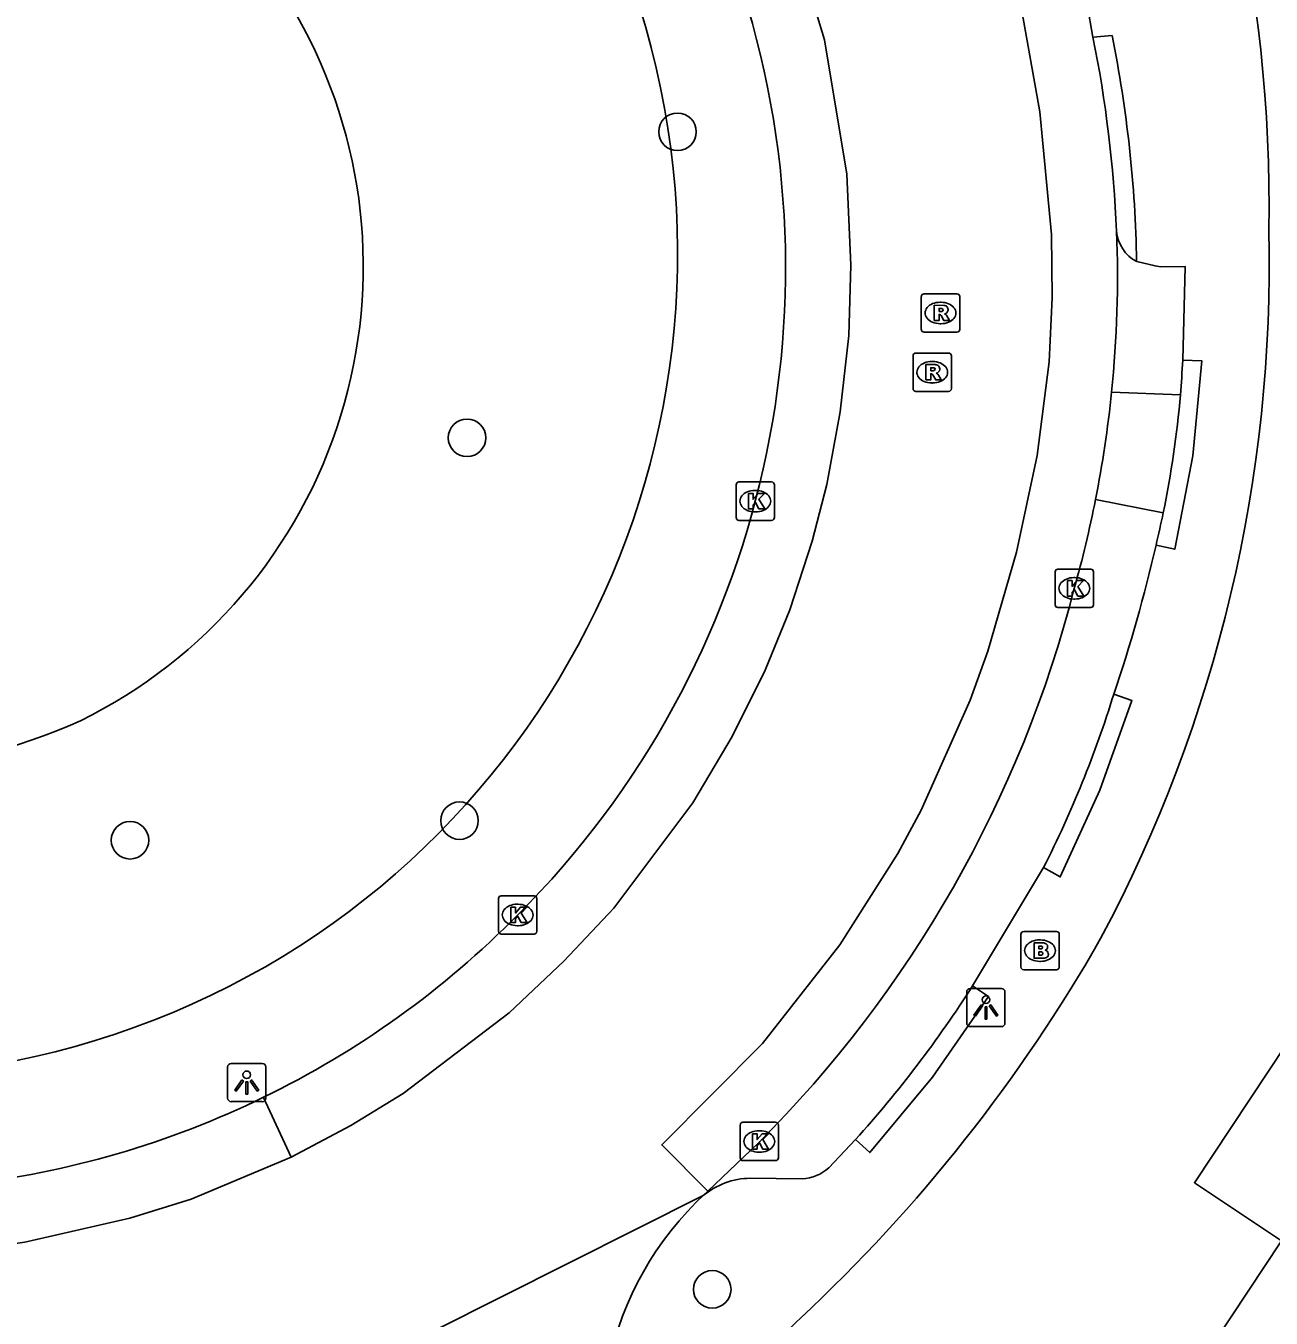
# Model space of a CAD drawing. Extents: x 160457 to 162082, y 388340 to 389736.
# Drawn here: x 161270.42 to 161302.86, y 388827.03 to 388860.69 of the extents above; entities that cross this region are included whole.
import ezdxf

# ---------------------------------------------------------------- set-up
doc = ezdxf.new("R2010")
doc.units = 0
for name, color, linetype in [('IMGEO_Boom', 7, 'Continuous'), ('IMGEO_Brandkraan', 7, 'Continuous'), ('IMGEO_Groenvoorziening', 7, 'Continuous'), ('IMGEO_Kolk', 7, 'Continuous'), ('IMGEO_Lichtpunt', 7, 'Continuous'), ('IMGEO_Pand', 7, 'Continuous'), ('IMGEO_Parkeervlak_open', 7, 'Continuous'), ('IMGEO_Rijbaan_lokaal_gesloten', 7, 'Continuous'), ('IMGEO_Rioolput', 7, 'Continuous'), ('IMGEO_Voetpad_open', 7, 'Continuous'), ('IMGEO_Waterloop', 7, 'Continuous')]:
    doc.layers.add(name, color=color, linetype=linetype)

msp = doc.modelspace()

# ---------------------------------------------------------------- linework, layer by layer
at = {"layer": 'IMGEO_Boom'}
for centre in [(161287.395, 388857.934), (161281.912, 388849.962), (161281.716, 388839.989), (161273.131, 388839.478), (161288.301, 388827.779)]:
    msp.add_circle(centre, 0.489, dxfattribs=at)
at = {"layer": 'IMGEO_Brandkraan'}
for p, q in [((161296.341, 388836.177), (161296.341, 388837.029)), ((161296.416, 388837.103), (161297.268, 388837.103)), ((161296.829, 388836.883), (161296.854, 388836.883)), ((161297.342, 388837.029), (161297.342, 388836.177)), ((161296.852, 388836.323), (161296.827, 388836.323)), ((161297.268, 388836.103), (161296.416, 388836.103))]:
    msp.add_line(p, q, dxfattribs=at)
for points in [[(161296.341, 388836.177), (161296.341, 388837.029)], [(161296.416, 388837.103), (161297.268, 388837.103)], [(161297.342, 388837.029), (161297.342, 388836.177)], [(161296.689, 388836.803), (161296.689, 388836.403), (161296.902, 388836.403)], [(161296.92, 388836.803), (161296.689, 388836.803)], [(161296.868, 388836.722), (161296.814, 388836.722), (161296.814, 388836.646)], [(161296.814, 388836.646), (161296.867, 388836.646)], [(161296.876, 388836.57), (161296.814, 388836.57), (161296.814, 388836.489)], [(161296.814, 388836.489), (161296.876, 388836.489)], [(161297.268, 388836.103), (161296.416, 388836.103)]]:
    msp.add_lwpolyline(points, dxfattribs=at)
for centre, radius, start, end in [((161296.418, 388837.027), 0.0765, 91.552, 178.448), ((161296.418, 388837.027), 0.0765, 91.552, 178.448), ((161297.266, 388837.027), 0.0765, 1.552, 88.448), ((161297.266, 388837.027), 0.0765, 1.552, 88.448), ((161296.869, 388836.684), 0.0379, 267.8285, 90.9355), ((161296.877, 388836.529), 0.0404, 269.8759, 90.5077), ((161296.924, 388836.658), 0.145, 59.4692, 91.5367), ((161296.949, 388836.705), 0.0922, 285.5137, 58.1501), ((161296.954, 388836.513), 0.105, 301.3115, 78.989), ((161296.418, 388836.179), 0.0765, 181.552, 268.448), ((161296.418, 388836.179), 0.0765, 181.552, 268.448), ((161296.908, 388836.654), 0.251, 268.6676, 293.5347), ((161297.266, 388836.179), 0.0765, 271.552, 358.448), ((161297.266, 388836.179), 0.0765, 271.552, 358.448)]:
    msp.add_arc(centre, radius, start, end, dxfattribs=at)
for centre, major_axis, ratio, start_param, end_param in [((161296.828, 388836.603), (-0.387, 0.002), 0.722429, 4.712389, 7.853982), ((161296.853, 388836.603), (-0.39, 0.002), 0.717154, 1.570796, 4.712389)]:
    msp.add_ellipse(centre, major_axis=major_axis, ratio=ratio, start_param=start_param, end_param=end_param, dxfattribs=at)
at = {"layer": 'IMGEO_Groenvoorziening'}
msp.add_arc((161265.949, 388854.768), 21.444, 199.5657, 17.3836, dxfattribs=at)
at = {"layer": 'IMGEO_Kolk'}
for p, q in [((161288.922, 388847.886), (161288.922, 388848.738)), ((161288.997, 388848.812), (161289.849, 388848.812)), ((161289.923, 388848.738), (161289.923, 388847.886)), ((161289.41, 388848.592), (161289.435, 388848.592)), ((161289.433, 388848.032), (161289.408, 388848.032)), ((161289.849, 388847.812), (161288.997, 388847.812)), ((161297.235, 388845.615), (161297.235, 388846.467)), ((161297.31, 388846.541), (161298.162, 388846.541)), ((161297.723, 388846.321), (161297.748, 388846.321)), ((161298.236, 388846.467), (161298.236, 388845.615)), ((161297.746, 388845.761), (161297.721, 388845.761)), ((161298.162, 388845.541), (161297.31, 388845.541)), ((161282.73, 388837.106), (161282.73, 388837.958)), ((161282.805, 388838.032), (161283.657, 388838.032)), ((161283.731, 388837.958), (161283.731, 388837.106)), ((161283.218, 388837.812), (161283.243, 388837.812)), ((161283.241, 388837.252), (161283.216, 388837.252)), ((161283.657, 388837.032), (161282.805, 388837.032)), ((161289.101, 388832.133), (161289.953, 388832.133)), ((161289.026, 388831.207), (161289.026, 388832.059)), ((161289.514, 388831.913), (161289.539, 388831.913)), ((161290.027, 388832.059), (161290.027, 388831.207)), ((161289.953, 388831.133), (161289.101, 388831.133)), ((161289.537, 388831.353), (161289.512, 388831.353))]:
    msp.add_line(p, q, dxfattribs=at)
for points in [[(161288.922, 388847.886), (161288.922, 388848.738)], [(161288.997, 388848.812), (161289.849, 388848.812)], [(161289.923, 388848.738), (161289.923, 388847.886)], [(161289.243, 388848.512), (161289.366, 388848.512), (161289.366, 388848.361), (161289.496, 388848.512), (161289.66, 388848.512), (161289.514, 388848.361), (161289.667, 388848.112), (161289.515, 388848.112), (161289.43, 388848.276), (161289.366, 388848.209), (161289.366, 388848.112), (161289.243, 388848.112), (161289.243, 388848.512)], [(161289.849, 388847.812), (161288.997, 388847.812)], [(161297.235, 388845.615), (161297.235, 388846.467)], [(161297.31, 388846.541), (161298.162, 388846.541)], [(161297.556, 388846.241), (161297.679, 388846.241), (161297.679, 388846.09), (161297.809, 388846.241), (161297.973, 388846.241), (161297.827, 388846.09), (161297.98, 388845.841), (161297.828, 388845.841), (161297.743, 388846.005), (161297.679, 388845.938), (161297.679, 388845.841), (161297.556, 388845.841), (161297.556, 388846.241)], [(161298.236, 388846.467), (161298.236, 388845.615)], [(161298.162, 388845.541), (161297.31, 388845.541)], [(161282.73, 388837.106), (161282.73, 388837.958)], [(161282.805, 388838.032), (161283.657, 388838.032)], [(161283.731, 388837.958), (161283.731, 388837.106)], [(161283.051, 388837.732), (161283.174, 388837.732), (161283.174, 388837.581), (161283.304, 388837.732), (161283.468, 388837.732), (161283.322, 388837.581), (161283.475, 388837.332), (161283.323, 388837.332), (161283.238, 388837.496), (161283.174, 388837.429), (161283.174, 388837.332), (161283.051, 388837.332), (161283.051, 388837.732)], [(161283.657, 388837.032), (161282.805, 388837.032)], [(161289.101, 388832.133), (161289.953, 388832.133)], [(161289.026, 388831.207), (161289.026, 388832.059)], [(161289.347, 388831.833), (161289.47, 388831.833), (161289.47, 388831.682), (161289.6, 388831.833), (161289.764, 388831.833), (161289.618, 388831.682), (161289.771, 388831.433), (161289.619, 388831.433), (161289.534, 388831.597), (161289.47, 388831.53), (161289.47, 388831.433), (161289.347, 388831.433), (161289.347, 388831.833)], [(161290.027, 388832.059), (161290.027, 388831.207)], [(161289.953, 388831.133), (161289.101, 388831.133)]]:
    msp.add_lwpolyline(points, dxfattribs=at)
for centre, start, end in [((161288.999, 388848.736), 91.552, 178.448), ((161288.999, 388848.736), 91.552, 178.448), ((161289.847, 388848.736), 1.552, 88.448), ((161289.847, 388848.736), 1.552, 88.448), ((161288.999, 388847.888), 181.552, 268.448), ((161288.999, 388847.888), 181.552, 268.448), ((161289.847, 388847.888), 271.552, 358.448), ((161289.847, 388847.888), 271.552, 358.448), ((161297.312, 388846.465), 91.552, 178.448), ((161297.312, 388846.465), 91.552, 178.448), ((161298.16, 388846.465), 1.552, 88.448), ((161298.16, 388846.465), 1.552, 88.448), ((161297.312, 388845.617), 181.552, 268.448), ((161297.312, 388845.617), 181.552, 268.448), ((161298.16, 388845.617), 271.552, 358.448), ((161298.16, 388845.617), 271.552, 358.448), ((161282.807, 388837.956), 91.552, 178.448), ((161282.807, 388837.956), 91.552, 178.448), ((161283.655, 388837.956), 1.552, 88.448), ((161283.655, 388837.956), 1.552, 88.448), ((161282.807, 388837.108), 181.552, 268.448), ((161282.807, 388837.108), 181.552, 268.448), ((161283.655, 388837.108), 271.552, 358.448), ((161283.655, 388837.108), 271.552, 358.448), ((161289.103, 388832.057), 91.552, 178.448), ((161289.103, 388832.057), 91.552, 178.448), ((161289.951, 388832.057), 1.552, 88.448), ((161289.951, 388832.057), 1.552, 88.448), ((161289.103, 388831.209), 181.552, 268.448), ((161289.103, 388831.209), 181.552, 268.448), ((161289.951, 388831.209), 271.552, 358.448), ((161289.951, 388831.209), 271.552, 358.448)]:
    msp.add_arc(centre, 0.0765, start, end, dxfattribs=at)
for centre, major_axis, ratio, start_param, end_param in [((161289.409, 388848.312), (-0.387, 0.002), 0.722429, 4.712389, 7.853982), ((161289.434, 388848.312), (-0.39, 0.002), 0.717154, 1.570796, 4.712389), ((161297.722, 388846.041), (-0.387, 0.002), 0.722429, 4.712389, 7.853982), ((161297.747, 388846.041), (-0.39, 0.002), 0.717154, 1.570796, 4.712389), ((161283.217, 388837.532), (-0.387, 0.002), 0.722429, 4.712389, 7.853982), ((161283.242, 388837.532), (-0.39, 0.002), 0.717154, 1.570796, 4.712389), ((161289.513, 388831.633), (-0.387, 0.002), 0.722429, 4.712389, 7.853982), ((161289.538, 388831.633), (-0.39, 0.002), 0.717154, 1.570796, 4.712389)]:
    msp.add_ellipse(centre, major_axis=major_axis, ratio=ratio, start_param=start_param, end_param=end_param, dxfattribs=at)
at = {"layer": 'IMGEO_Lichtpunt'}
for p, q in [((161294.932, 388835.525), (161294.932, 388834.718)), ((161294.932, 388835.525), (161294.932, 388834.718)), ((161295.834, 388835.62), (161295.026, 388835.62)), ((161295.834, 388835.62), (161295.026, 388835.62)), ((161295.928, 388834.718), (161295.928, 388835.525)), ((161295.928, 388834.718), (161295.928, 388835.525)), ((161295.026, 388834.624), (161295.834, 388834.624)), ((161295.026, 388834.624), (161295.834, 388834.624)), ((161275.674, 388833.57), (161275.674, 388832.763)), ((161275.674, 388833.57), (161275.674, 388832.763)), ((161276.576, 388833.665), (161275.768, 388833.665)), ((161276.576, 388833.665), (161275.768, 388833.665)), ((161276.67, 388832.763), (161276.67, 388833.57)), ((161276.67, 388832.763), (161276.67, 388833.57)), ((161275.768, 388832.669), (161276.576, 388832.669)), ((161275.768, 388832.669), (161276.576, 388832.669))]:
    msp.add_line(p, q, dxfattribs=at)
for points in [[(161295.306, 388835.189), (161295.345, 388835.161), (161295.157, 388834.899), (161295.119, 388834.926), (161295.306, 388835.189)], [(161295.408, 388835.141), (161295.455, 388835.141), (161295.455, 388834.819), (161295.408, 388834.819), (161295.408, 388835.141)], [(161295.518, 388835.161), (161295.556, 388835.188), (161295.743, 388834.926), (161295.704, 388834.898), (161295.518, 388835.161)], [(161276.048, 388833.234), (161276.087, 388833.206), (161275.899, 388832.944), (161275.861, 388832.971), (161276.048, 388833.234)], [(161276.15, 388833.186), (161276.197, 388833.186), (161276.197, 388832.864), (161276.15, 388832.864), (161276.15, 388833.186)], [(161276.26, 388833.206), (161276.298, 388833.233), (161276.485, 388832.971), (161276.446, 388832.943), (161276.26, 388833.206)]]:
    msp.add_lwpolyline(points, dxfattribs=at)
for centre in [(161295.431, 388835.323), (161276.173, 388833.368)]:
    msp.add_circle(centre, 0.0994, dxfattribs=at)
for centre, start, end in [((161295.026, 388835.525), 90, 180), ((161295.026, 388835.525), 90, 180), ((161295.834, 388835.525), 0, 90), ((161295.834, 388835.525), 0, 90), ((161295.026, 388834.718), 180, 270), ((161295.026, 388834.718), 180, 270), ((161295.834, 388834.718), 270, 0), ((161295.834, 388834.718), 270, 360), ((161275.768, 388833.57), 90, 180), ((161275.768, 388833.57), 90, 180), ((161276.576, 388833.57), 0, 90), ((161276.576, 388833.57), 0, 90), ((161275.768, 388832.763), 180, 270), ((161275.768, 388832.763), 180, 270), ((161276.576, 388832.763), 270, 0), ((161276.576, 388832.763), 270, 360)]:
    msp.add_arc(centre, 0.0946, start, end, dxfattribs=at)
at = {"layer": 'IMGEO_Pand'}
for points in [[(161303.136, 388829.04), (161300.866, 388830.556), (161304.227, 388835.621), (161306.427, 388834.162), (161308.206, 388839.37)], [(161308.523, 388825.445), (161304.531, 388819.406), (161304.972, 388818.9), (161307.641, 388815.89), (161301.911, 388810.821), (161298.802, 388814.335), (161294.51, 388819.187), (161295.686, 388820.226), (161293.761, 388822.405), (161298.327, 388826.438), (161300.088, 388824.444), (161303.136, 388829.04)]]:
    msp.add_lwpolyline(points, dxfattribs=at)
at = {"layer": 'IMGEO_Parkeervlak_open'}
for points in [[(161298.707, 388851.154), (161300.499, 388851.084)], [(161300.052, 388848.007), (161298.289, 388848.357)]]:
    msp.add_lwpolyline(points, dxfattribs=at)
at = {"layer": 'IMGEO_Rijbaan_lokaal_gesloten'}
for points in [[(161288.19, 388830.337), (161286.987, 388831.54), (161289.612, 388834.181), (161291.624, 388836.752), (161293.134, 388839.132), (161293.745, 388840.262), (161295.02, 388843.126), (161295.484, 388844.408), (161296.228, 388846.987), (161296.771, 388849.503), (161297.076, 388851.939), (161297.159, 388853.605), (161297.137, 388855.259), (161296.841, 388858.457), (161296.331, 388861.278), (161295.694, 388863.702), (161295.112, 388865.327)], [(161277.326, 388831.227), (161278.887, 388832.044), (161280.244, 388832.885), (161283.01, 388834.983), (161284.435, 388836.329), (161285.737, 388837.71), (161287.794, 388840.452), (161288.819, 388842.18), (161289.678, 388843.912), (161290.325, 388845.485), (161290.905, 388847.271), (161291.288, 388848.742), (161291.637, 388850.635), (161291.856, 388852.63), (161291.914, 388854.462), (161291.812, 388856.826), (161291.226, 388860.332), (161290.411, 388863.024)], [(161298.069, 388861.248), (161298.221, 388860.402)], [(161241.602, 388845.651), (161242.78, 388842.969), (161243.769, 388841.253), (161245.015, 388839.37), (161246.144, 388837.973), (161248.037, 388835.98), (161249.579, 388834.598), (161251.931, 388832.906), (161254.833, 388831.267), (161256.84, 388830.394), (161258.653, 388829.78), (161260.537, 388829.283), (161263.89, 388828.757), (161265.918, 388828.686), (161268.963, 388828.813), (161270.39, 388829.011), (161273.124, 388829.636), (161274.726, 388830.132), (161277.326, 388831.227)], [(161277.326, 388831.227), (161276.61, 388832.781)], [(161289.493, 388831.581), (161288.19, 388830.337)], [(161288.068, 388830.221), (161272.3, 388822.308)], [(161287.885, 388830.047), (161288.068, 388830.221)], [(161288.19, 388830.337), (161288.068, 388830.221)]]:
    msp.add_lwpolyline(points, dxfattribs=at)
for centre, radius, start, end in [((161266.365, 388854.388), 23.846, 315.0173, 19.6046), ((161266.087, 388853.929), 32.779, 2.4706, 11.3891), ((161268.976, 388854.166), 29.883, 354.2156, 2.2558), ((161268.438, 388854.248), 30.426, 348.8366, 354.164), ((161268.727, 388854.204), 30.134, 344.2828, 348.8118), ((161267.177, 388853.88), 31.547, 315.0222, 345.6127), ((161266.04, 388854.508), 24.161, 295.943, 315.3612), ((161266.059, 388854.468), 24.117, 276.4909, 295.9446), ((161293.746, 388824.154), 8.312, 134.8462, 205.7956)]:
    msp.add_arc(centre, radius, start, end, dxfattribs=at)
at = {"layer": 'IMGEO_Rioolput'}
for p, q in [((161293.824, 388853.714), (161294.676, 388853.714)), ((161293.749, 388852.788), (161293.749, 388853.64)), ((161294.237, 388853.494), (161294.262, 388853.494)), ((161294.75, 388853.64), (161294.75, 388852.788)), ((161294.676, 388852.714), (161293.824, 388852.714)), ((161294.26, 388852.934), (161294.235, 388852.934)), ((161293.533, 388851.244), (161293.533, 388852.096)), ((161293.608, 388852.17), (161294.46, 388852.17)), ((161294.534, 388852.096), (161294.534, 388851.244)), ((161294.021, 388851.95), (161294.046, 388851.95)), ((161294.044, 388851.39), (161294.019, 388851.39)), ((161294.46, 388851.17), (161293.608, 388851.17))]:
    msp.add_line(p, q, dxfattribs=at)
for points in [[(161293.824, 388853.714), (161294.676, 388853.714)], [(161293.749, 388852.788), (161293.749, 388853.64)], [(161294.338, 388853.412), (161294.086, 388853.414), (161294.086, 388853.014)], [(161294.264, 388853.333), (161294.21, 388853.333), (161294.21, 388853.252)], [(161294.75, 388853.64), (161294.75, 388852.788)], [(161294.086, 388853.014), (161294.21, 388853.014), (161294.21, 388853.176), (161294.221, 388853.176)], [(161294.21, 388853.252), (161294.262, 388853.252)], [(161294.268, 388853.147), (161294.339, 388853.014), (161294.479, 388853.014), (161294.414, 388853.14)], [(161294.676, 388852.714), (161293.824, 388852.714)], [(161293.533, 388851.244), (161293.533, 388852.096)], [(161293.608, 388852.17), (161294.46, 388852.17)], [(161294.534, 388852.096), (161294.534, 388851.244)], [(161294.122, 388851.868), (161293.87, 388851.87), (161293.87, 388851.47)], [(161293.87, 388851.47), (161293.994, 388851.47), (161293.994, 388851.632), (161294.005, 388851.632)], [(161294.048, 388851.789), (161293.994, 388851.789), (161293.994, 388851.708)], [(161293.994, 388851.708), (161294.046, 388851.708)], [(161294.052, 388851.603), (161294.123, 388851.47), (161294.263, 388851.47), (161294.198, 388851.596)], [(161294.46, 388851.17), (161293.608, 388851.17)]]:
    msp.add_lwpolyline(points, dxfattribs=at)
for centre, radius, start, end in [((161293.826, 388853.638), 0.0765, 91.552, 178.448), ((161293.826, 388853.638), 0.0765, 91.552, 178.448), ((161294.674, 388853.638), 0.0765, 1.552, 88.448), ((161294.674, 388853.638), 0.0765, 1.552, 88.448), ((161294.27, 388853.237), 0.0964, 77.0061, 93.1865), ((161294.284, 388853.294), 0.0378, 276.6634, 79.6772), ((161294.337, 388853.302), 0.109, 350.3612, 89.416), ((161294.22, 388853.123), 0.0533, 26.0293, 88.6989), ((161294.246, 388853.441), 0.19, 274.7715, 282.9687), ((161294.335, 388853.302), 0.112, 277.5842, 350.9817), ((161294.319, 388853.087), 0.108, 29.5134, 73.7905), ((161293.826, 388852.79), 0.0765, 181.552, 268.448), ((161293.826, 388852.79), 0.0765, 181.552, 268.448), ((161294.674, 388852.79), 0.0765, 271.552, 358.448), ((161294.674, 388852.79), 0.0765, 271.552, 358.448), ((161293.61, 388852.094), 0.0765, 91.552, 178.448), ((161293.61, 388852.094), 0.0765, 91.552, 178.448), ((161294.458, 388852.094), 0.0765, 1.552, 88.448), ((161294.458, 388852.094), 0.0765, 1.552, 88.448), ((161294.004, 388851.579), 0.0533, 26.0293, 88.6989), ((161294.03, 388851.897), 0.19, 274.7715, 282.9687), ((161294.054, 388851.693), 0.0964, 77.0061, 93.1865), ((161294.068, 388851.75), 0.0378, 276.6634, 79.6772), ((161294.121, 388851.758), 0.109, 350.3612, 89.416), ((161294.119, 388851.758), 0.112, 277.5842, 350.9817), ((161294.103, 388851.543), 0.108, 29.5134, 73.7905), ((161293.61, 388851.246), 0.0765, 181.552, 268.448), ((161293.61, 388851.246), 0.0765, 181.552, 268.448), ((161294.458, 388851.246), 0.0765, 271.552, 358.448), ((161294.458, 388851.246), 0.0765, 271.552, 358.448)]:
    msp.add_arc(centre, radius, start, end, dxfattribs=at)
for centre, major_axis, ratio, start_param, end_param in [((161294.236, 388853.214), (-0.387, 0.002), 0.722429, 4.712389, 7.853982), ((161294.261, 388853.214), (-0.39, 0.002), 0.717154, 1.570796, 4.712389), ((161294.02, 388851.67), (-0.387, 0.002), 0.722429, 4.712389, 7.853982), ((161294.045, 388851.67), (-0.39, 0.002), 0.717154, 1.570796, 4.712389)]:
    msp.add_ellipse(centre, major_axis=major_axis, ratio=ratio, start_param=start_param, end_param=end_param, dxfattribs=at)
at = {"layer": 'IMGEO_Voetpad_open'}
for points in [[(161298.221, 388860.402), (161298.722, 388860.445)], [(161300.559, 388851.981), (161300.626, 388854.422), (161299.985, 388854.417), (161299.839, 388854.439), (161299.36, 388854.553)], [(161299.864, 388847.168), (161300.352, 388847.06), (161300.821, 388849.496), (161301.059, 388851.965), (161300.559, 388851.981)], [(161298.761, 388843.28), (161299.235, 388843.12), (161298.401, 388840.781), (161297.37, 388838.522), (161296.933, 388838.766)], [(161295.085, 388835.69), (161296.933, 388838.766)], [(161295.085, 388835.69), (161295.5, 388835.411), (161294.036, 388833.311), (161292.403, 388831.341), (161292.035, 388831.68)], [(161291.337, 388830.949), (161292.035, 388831.68)], [(161289.288, 388830.674), (161290.646, 388830.662)]]:
    msp.add_lwpolyline(points, dxfattribs=at)
for centre, radius, start, end in [((161265.556, 388856.067), 37.252, 358.9494, 27.746), ((161266.224, 388853.946), 33.141, 1.0502, 11.3098), ((161265.565, 388854.467), 37.248, 331.8942, 1.41), ((161299.826, 388855.431), 0.994, 185.1304, 242.0484), ((161275.484, 388853.208), 25.105, 355.1473, 357.1991), ((161274.416, 388853.302), 26.177, 348.3296, 355.1392), ((161270.266, 388854.241), 30.432, 346.5606, 348.1794), ((161262.72, 388855.605), 38.09, 341.1207, 347.2028), ((161271.611, 388851.648), 28.41, 333.037, 342.8708), ((161261.959, 388857.72), 41.978, 313.0198, 330.2977), ((161269.688, 388851.842), 30.098, 317.9424, 327.5445), ((161290.601, 388831.745), 1.084, 272.3738, 312.7363), ((161289.314, 388828.736), 1.938, 90.7563, 129.9848), ((161293.081, 388824.283), 3.703, 132.1208, 206.8201)]:
    msp.add_arc(centre, radius, start, end, dxfattribs=at)
at = {"layer": 'IMGEO_Waterloop'}
for centre, radius, start, end in [((161266.02, 388854.427), 13.188, 296.1875, 29.6097), ((161266.197, 388854.969), 13.603, 201.8707, 294.5092)]:
    msp.add_arc(centre, radius, start, end, dxfattribs=at)

doc.saveas('drawing.dxf')
